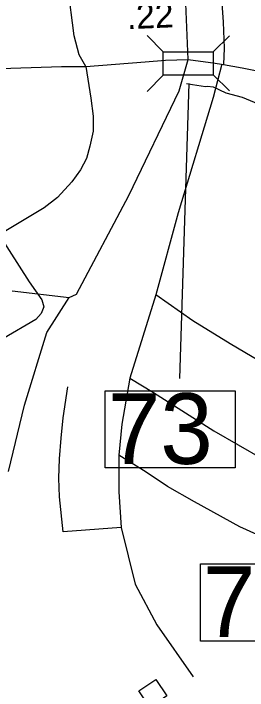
# Model space of a CAD drawing. Extents: x 1248089 to 1457196, y 820910 to 988753.
# Drawn here: x 1356670 to 1357830, y 874320 to 877672 of the extents above; entities that cross this region are included whole.
import ezdxf

# ---------------------------------------------------------------- set-up
doc = ezdxf.new("R2010")
doc.units = 0
for name, color, linetype in [('Exist Cultural Educational Facility High CELL', 7, 'Continuous'), ('Exist Hydrographic Creek Single Shore', 7, 'Continuous'), ('Exist Hydrographic Misc Water Feature', 7, 'Continuous'), ('Exist Road Non-System Type 51', 7, 'Continuous'), ('Exist Road Primary NC Attributed', 7, 'Continuous'), ('Exist Road Primary NC Structure Standard Bridge CELL', 7, 'Continuous'), ('Exist Road Primary NC Structure Standard Bridge Number Label', 7, 'Continuous'), ('Exist Road Primary US Ramp 1 Lane  Attributed', 7, 'Continuous'), ('Prop CMT Slope Fill', 7, 'Continuous'), ('Prop Guardrail', 7, 'Continuous')]:
    doc.layers.add(name, color=color, linetype=linetype)

msp = doc.modelspace()

# ---------------------------------------------------------------- linework, layer by layer
at = {"layer": 'Exist Cultural Educational Facility High CELL'}
msp.add_lwpolyline([(1357376.8, 874373.9), (1357430.7, 874292.2), (1357392.3, 874266.8), (1357433.6, 874204.2), (1357486.3, 874209.8), (1357455, 874154.3), (1357384.3, 874261.6), (1357345.9, 874236.2), (1357291.9, 874318)], close=True, dxfattribs=at)
at = {"layer": 'Exist Hydrographic Creek Single Shore'}
msp.add_lwpolyline([(1356645.5, 875403.3), (1356724.7, 875732.1), (1356835.6, 876092.3), (1356945.7, 876266), (1356982.4, 876282.7), (1357242.7, 876770.2), (1357492.1, 877289), (1357536.9, 877445.2), (1357509.3, 878080.7)], dxfattribs=at)
at = {"layer": 'Exist Hydrographic Misc Water Feature'}
for points in [[(1357935.9, 877201.5), (1357805.1, 877256.6), (1357725.5, 877278.3), (1357662.3, 877307.8), (1357630.3, 877310.5), (1357622.3, 877308.7), (1357558.4, 877318.2), (1357538.5, 877322.6), (1357527.8, 877323.8)], [(1356663.8, 876298.7), (1356945.7, 876266)]]:
    msp.add_lwpolyline(points, dxfattribs=at)
at = {"layer": 'Exist Road Non-System Type 51'}
for points in [[(1357028.4, 877409.1), (1356996.5, 877468.3), (1356970.7, 877562.1), (1356939.5, 877806.8), (1356926.6, 878084.6), (1356906.5, 878280.7), (1356899.4, 878501.9)], [(1357703.3, 877421.4), (1357660.4, 877255.8), (1357487.2, 876684.5), (1357376.8, 876279.1)], [(1357028.4, 877409.1), (1357054.4, 877253.5), (1357064.7, 877163.8), (1357064.7, 877089.5), (1357049.3, 877015.2), (1357031.4, 876953.8), (1357003.2, 876897.4), (1356959.7, 876838.5)], [(1356959.7, 876838.5), (1356889.1, 876760.9), (1356822.5, 876709.6), (1356597.2, 876576.4), (1356398.2, 876452), (1356334.4, 876413.7), (1356256.8, 876363.8), (1356036.6, 876222.9), (1355962.4, 876166.5), (1355911.2, 876115.3), (1355875.4, 876056.4), (1355869.3, 876046), (1355847.2, 875997.4), (1355819.1, 875887.3), (1355806.3, 875772), (1355788.3, 875669.5), (1355773.1, 875426.9), (1355745, 875234.8), (1355729.7, 875128.1), (1355730.3, 875074.2), (1355738, 875047.3)], [(1356597.2, 876576.4), (1356748.7, 876342.7), (1356810.3, 876253.5), (1356820.8, 876220.3), (1356808.1, 876186.3), (1356780.5, 876156.5), (1356616.9, 876060.9), (1356595.7, 876054.5), (1356570.2, 876065.1), (1356549, 876097), (1356481, 876211.8), (1356438.5, 876275.6), (1356419.4, 876328.7), (1356408.8, 876386.1), (1356406.7, 876407.3), (1356398.2, 876452)], [(1357376.8, 876279.1), (1357247.8, 875866.3)], [(1357560.1, 876149.6), (1357376.8, 876279.1)], [(1358556.4, 875799.2), (1358447.2, 875802.9), (1358334.2, 875813.9), (1358190.6, 875832.4), (1358059.2, 875874.1), (1357954.8, 875912.2), (1357745.3, 876036.1), (1357560.1, 876149.6)], [(1357247.8, 875866.3), (1357207.3, 875637.7), (1357192.8, 875484.3)], [(1357247.8, 875866.3), (1357363.9, 875794.4), (1357663.5, 875605.2), (1357905.3, 875466.4), (1358018.3, 875425.8), (1358082.1, 875413.5), (1358238, 875395.1), (1358448.7, 875367), (1358589.9, 875347.4)], [(1356916.9, 875105.4), (1356898.5, 875278.6), (1356894.8, 875370.8), (1356898.5, 875466.6), (1356905.8, 875569.8), (1356916.9, 875669.3), (1356939, 875824.1)], [(1357192.8, 875484.3), (1357192.8, 875303.7), (1357203.9, 875126.8)], [(1358649.2, 874973.9), (1358630.9, 874962.1), (1358468.9, 874965.8), (1358223.3, 874987.9), (1358063.7, 875007.6), (1357792.9, 875130), (1357568.3, 875254.1), (1357434.4, 875330.3), (1357328.3, 875400), (1357192.8, 875484.3)], [(1357203.9, 875126.8), (1356916.9, 875105.4)], [(1357203.9, 875126.8), (1357273.9, 874846.7), (1357380.7, 874643.9), (1357560.7, 874387.3)]]:
    msp.add_lwpolyline(points, dxfattribs=at)
at = {"layer": 'Exist Road Primary NC Attributed'}
for points in [[(1353158.9, 876354.1), (1353223.3, 876399), (1353407.6, 876550.2), (1353627, 876716), (1353862.5, 876897.9), (1354008.5, 877015.7), (1354186.8, 877158.3), (1354355.7, 877281.3), (1354494, 877350.4), (1354614.3, 877401.7), (1354752.5, 877429.9), (1354952.2, 877450.3), (1355192.8, 877455.5), (1355805.9, 877434.8), (1356097.8, 877422), (1356451, 877396.4), (1356657.2, 877401.4), (1356908.1, 877409.1), (1357028.4, 877409.1)], [(1357028.4, 877409.1), (1357322.7, 877432.2), (1357423.2, 877440.4), (1357536.9, 877445.2)], [(1357536.9, 877445.2), (1357621.7, 877433), (1357659.6, 877428.1), (1357711.9, 877420.4)], [(1357711.9, 877420.4), (1357804.5, 877402.5), (1357869.7, 877389.5)]]:
    msp.add_lwpolyline(points, dxfattribs=at)
at = {"layer": 'Exist Road Primary NC Structure Standard Bridge CELL'}
for p, q in [((1357332.8, 877562.6), (1357412.8, 877482.5)), ((1357660.7, 877482), (1357740.8, 877562)), ((1357332.8, 877286.7), (1357412.8, 877366.7)), ((1357660.7, 877368.8), (1357740.8, 877288.8))]:
    msp.add_line(p, q, dxfattribs=at)
msp.add_lwpolyline([(1357412.8, 877482.5), (1357660.7, 877482.5), (1357660.7, 877366.7), (1357412.8, 877366.7)], close=True, dxfattribs=at)
at = {"layer": 'Exist Road Primary NC Structure Standard Bridge Number Label'}
msp.add_line((1357539.2, 877325.7), (1357493.5, 875863.9), dxfattribs=at)
msp.add_lwpolyline([(1357125.2, 875804.2), (1357769.3, 875804.2), (1357769.3, 875421.8), (1357125.2, 875421.8)], close=True, dxfattribs=at)
at = {"layer": 'Exist Road Primary US Ramp 1 Lane  Attributed'}
msp.add_lwpolyline([(1357303.4, 878548.8), (1357381.8, 878430), (1357482.9, 878267.1), (1357580.4, 878123.2), (1357626.8, 878028.7), (1357650, 877971.5), (1357687.1, 877853.8), (1357699.5, 877773.3), (1357710.4, 877629.4), (1357715, 877500.9), (1357711.9, 877420.4)], dxfattribs=at)
at = {"layer": 'Prop Guardrail'}
msp.add_lwpolyline([(1357597.1, 874946.7), (1358241.3, 874946.7), (1358241.3, 874564.3), (1357597.1, 874564.3)], close=True, dxfattribs=at)

# ---------------------------------------------------------------- texts
at = {"layer": 'Exist Road Primary NC Structure Standard Bridge Number Label'}
msp.add_text('73', height=350, dxfattribs=at).set_placement((1357137.7, 875441.6))
at = {"layer": 'Prop CMT Slope Fill'}
msp.add_text('.22', height=125, rotation=2.4384, dxfattribs=at).set_placement((1357234.4, 877594.3))
at = {"layer": 'Prop Guardrail'}
msp.add_text('70', height=350, dxfattribs=at).set_placement((1357609.7, 874584.1))

doc.saveas('drawing.dxf')
